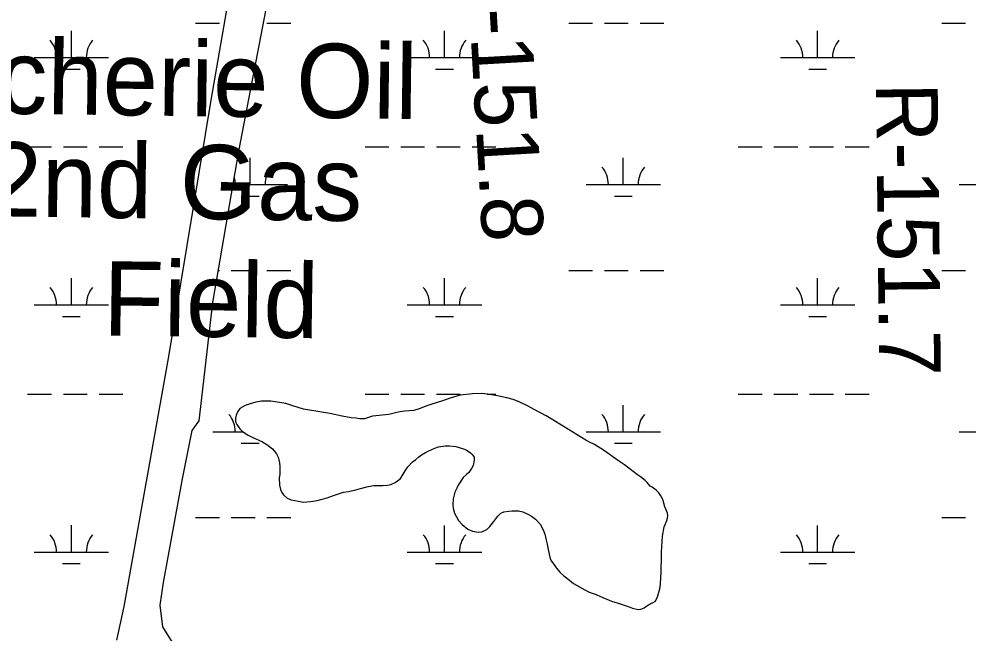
# Model space of a CAD drawing. Extents: x 3445503 to 3483459, y 540493 to 566012.
# Drawn here: x 3462457 to 3463733, y 548986 to 549812 of the extents above; entities that cross this region are included whole.
import ezdxf

# ---------------------------------------------------------------- set-up
doc = ezdxf.new("R2010")
doc.units = 0
for name, color, linetype in [('V-BLDG-IDEN', 7, 'Continuous'), ('V-RIVR-RANG-IDEN', 7, 'Continuous'), ('V-SITE-VEGE', 7, 'Continuous'), ('V-WETL-SWMP', 7, 'Continuous')]:
    doc.layers.add(name, color=color, linetype=linetype)

msp = doc.modelspace()

# ---------------------------------------------------------------- linework, layer by layer
at = {"layer": 'V-SITE-VEGE'}
for points in [[(3463189.4, 549062.9), (3463197.2, 549056.8), (3463202.5, 549052.4), (3463217.6, 549043.7), (3463223.8, 549040.7), (3463232.9, 549037.4), (3463238.9, 549034.8), (3463253.7, 549028.7), (3463262.4, 549025.9), (3463268.1, 549024.2), (3463277.2, 549020.8), (3463282.1, 549019), (3463289.4, 549017.5), (3463293.3, 549017.8), (3463297.5, 549019.8), (3463301, 549022.3), (3463306.5, 549025.4), (3463309.6, 549026.8), (3463312.7, 549028.6), (3463315.7, 549034.3), (3463318.5, 549045.2), (3463319.4, 549051.3), (3463319.9, 549061.1), (3463320.6, 549066.8), (3463320.5, 549073.2), (3463320.9, 549085.1), (3463320.8, 549094.6), (3463321.2, 549101.7), (3463322.2, 549116.1), (3463324.3, 549128.7), (3463325.8, 549132), (3463328, 549137.3), (3463329, 549140.4), (3463329.2, 549144), (3463329, 549147), (3463326.9, 549152.3), (3463325.6, 549155.4), (3463324, 549160.5), (3463323.1, 549164.4), (3463320.2, 549170.2), (3463317.1, 549174.5), (3463313.7, 549177.8), (3463308.4, 549182), (3463305.7, 549183.5), (3463301.7, 549188.1), (3463298.8, 549191), (3463292.8, 549195.8), (3463288.8, 549198.8), (3463271.3, 549211.9), (3463261.7, 549218.3), (3463244, 549230.7), (3463230.6, 549239.4), (3463224.2, 549242.7), (3463219.3, 549245.3), (3463172.3, 549273.9), (3463165.9, 549278.2), (3463149.7, 549286.7), (3463141.5, 549290.9), (3463129.3, 549296.7), (3463121.5, 549300), (3463112.9, 549302.1), (3463100.1, 549304.9), (3463086.8, 549307.2), (3463078.6, 549308), (3463066.5, 549307.5), (3463050.1, 549305.8), (3463038, 549302.4), (3463026.1, 549298.1), (3463011.8, 549293.8), (3463005.2, 549291.3), (3462995.1, 549287.3), (3462987.6, 549285.4), (3462975, 549284.2), (3462966.6, 549282.8), (3462953.9, 549279.7), (3462932.2, 549277.7), (3462921.4, 549273.9), (3462914.6, 549273.8), (3462910, 549274.7), (3462903.3, 549275.3), (3462891.4, 549277.4), (3462874.6, 549281), (3462864, 549283.1), (3462839.4, 549286.9), (3462825, 549291.4), (3462815.7, 549294.7), (3462795.2, 549297.6), (3462782.8, 549297.9), (3462775.1, 549296.3), (3462767.8, 549294.3), (3462761, 549292), (3462753.9, 549287.8), (3462750.9, 549284), (3462748.7, 549278.7), (3462747.9, 549274.9), (3462747.9, 549270.1), (3462749.5, 549266.5), (3462753.5, 549260.6), (3462757.5, 549256.9)], [(3462757.5, 549256.9), (3462764.8, 549252.1), (3462770.4, 549249.5), (3462784.3, 549243.2), (3462790.1, 549239.5), (3462797.7, 549233.6), (3462802.8, 549226.8), (3462805.3, 549222.4), (3462806.9, 549214.9), (3462807.3, 549209.8), (3462807.4, 549199), (3462806.8, 549194.4), (3462806.9, 549184.6), (3462808.5, 549178.9), (3462810.1, 549174.9), (3462812.5, 549171.9), (3462817.4, 549167.3), (3462822.7, 549165.1), (3462832.4, 549163), (3462838.9, 549161.9), (3462849.2, 549162.7), (3462857.6, 549164.3), (3462871.1, 549167.7), (3462879.9, 549170.9), (3462893.1, 549175.2), (3462899.9, 549176.3), (3462909.6, 549178.6), (3462916, 549180.2), (3462924.4, 549182.7), (3462933.4, 549184.1), (3462946.2, 549184.2), (3462952.4, 549184.5), (3462956.8, 549185.4), (3462962.8, 549188.1), (3462966, 549190.5), (3462969.6, 549193.9), (3462972, 549197.4), (3462976.1, 549204.1), (3462979.6, 549209.4), (3462985.9, 549215.9), (3462990.3, 549219.4), (3462994.3, 549223), (3462998, 549225.7), (3463003.5, 549228.8), (3463007.9, 549231.1), (3463015.8, 549234.7), (3463021.1, 549236.5), (3463030.1, 549237.6), (3463035.9, 549237.7), (3463044.1, 549236.6), (3463048.7, 549235.6), (3463055.8, 549233), (3463059.6, 549231.2), (3463063.8, 549228.4), (3463066, 549226.2), (3463068.7, 549222.3), (3463068.9, 549218.5), (3463067.7, 549211.2), (3463065.5, 549207), (3463061.6, 549201.7), (3463058.5, 549199), (3463054.3, 549195), (3463051.1, 549190.3), (3463047.4, 549184.6), (3463045.4, 549180.8), (3463043, 549175.5), (3463040.7, 549166.2), (3463040.1, 549158.2), (3463040.8, 549153.6), (3463042.6, 549147.2), (3463048, 549137.1), (3463052.9, 549131.8), (3463060.6, 549125.7), (3463066.6, 549122.9), (3463074.8, 549121.4), (3463079, 549121.9), (3463085.8, 549125.2), (3463090, 549129.2), (3463095.2, 549135.9), (3463100.7, 549143.2), (3463104.8, 549147), (3463108.8, 549148.8), (3463115.4, 549149.8), (3463120.1, 549150.2), (3463128.4, 549150.3), (3463134.2, 549148.8), (3463141.3, 549145.8), (3463145.9, 549143.2), (3463151.3, 549139), (3463158, 549131.6), (3463162.7, 549122.5), (3463164, 549118.8), (3463164.9, 549114.6), (3463165.6, 549110.9), (3463167, 549105.3), (3463167.9, 549100.3), (3463171.1, 549085.6), (3463172.9, 549082.4), (3463179.6, 549073.2), (3463184.5, 549067.3), (3463189.4, 549062.9)]]:
    msp.add_lwpolyline(points, dxfattribs=at)
at = {"layer": 'V-WETL-SWMP'}
for p, q in [((3462694.2, 549806.4), (3462726.2, 549806.4)), ((3462790.2, 549806.4), (3462822.2, 549806.4)), ((3463196.1, 549806.4), (3463228.1, 549806.4)), ((3463244.1, 549806.4), (3463276.1, 549806.4)), ((3463292.1, 549806.4), (3463324.1, 549806.4)), ((3463698, 549806.4), (3463730, 549806.4)), ((3462527.1, 549760), (3462527.1, 549796)), ((3463029, 549760), (3463029, 549796)), ((3463530.9, 549760), (3463530.9, 549796)), ((3462477.1, 549760), (3462577.1, 549760)), ((3462979, 549760), (3463079, 549760)), ((3463480.9, 549760), (3463580.9, 549760)), ((3462515.1, 549744.6), (3462539.1, 549744.6)), ((3463017, 549744.6), (3463041, 549744.6)), ((3463518.9, 549744.6), (3463542.9, 549744.6)), ((3462468.3, 549639.9), (3462500.3, 549639.9)), ((3462516.3, 549639.9), (3462548.3, 549639.9)), ((3462564.3, 549639.9), (3462596.3, 549639.9)), ((3462922.2, 549639.9), (3462954.2, 549639.9)), ((3462970.2, 549639.9), (3463002.2, 549639.9)), ((3463018.2, 549639.9), (3463050.2, 549639.9)), ((3463066.2, 549639.9), (3463098.2, 549639.9)), ((3463424.1, 549639.9), (3463456.1, 549639.9)), ((3463472.1, 549639.9), (3463504.1, 549639.9)), ((3463520.1, 549639.9), (3463552.1, 549639.9)), ((3463568.1, 549639.9), (3463600.1, 549639.9)), ((3462767.6, 549589.2), (3462767.6, 549625.2)), ((3463269.5, 549589.2), (3463269.5, 549625.2)), ((3462744.8, 549589.2), (3462817.6, 549589.2)), ((3463219.5, 549589.2), (3463319.5, 549589.2)), ((3463721.4, 549589.2), (3463821.4, 549589.2)), ((3462755.6, 549573.7), (3462779.6, 549573.7)), ((3463257.5, 549573.7), (3463281.5, 549573.7)), ((3462724.8, 549473.7), (3462726.2, 549473.7)), ((3462742.2, 549473.7), (3462774.2, 549473.7)), ((3462790.2, 549473.7), (3462822.2, 549473.7)), ((3463196.1, 549473.7), (3463228.1, 549473.7)), ((3463244.1, 549473.7), (3463276.1, 549473.7)), ((3463292.1, 549473.7), (3463324.1, 549473.7)), ((3463698, 549473.7), (3463730, 549473.7)), ((3462527.1, 549427.3), (3462527.1, 549463.3)), ((3463029, 549427.3), (3463029, 549463.3)), ((3463530.9, 549427.3), (3463530.9, 549463.3)), ((3462477.1, 549427.3), (3462577.1, 549427.3)), ((3462979, 549427.3), (3463079, 549427.3)), ((3463480.9, 549427.3), (3463580.9, 549427.3)), ((3462515.1, 549411.9), (3462539.1, 549411.9)), ((3463017, 549411.9), (3463041, 549411.9)), ((3463518.9, 549411.9), (3463542.9, 549411.9)), ((3462468.3, 549307.3), (3462500.3, 549307.3)), ((3462516.3, 549307.3), (3462548.3, 549307.3)), ((3462564.3, 549307.3), (3462596.3, 549307.3)), ((3462922.2, 549307.2), (3462954.2, 549307.2)), ((3462970.2, 549307.2), (3463002.2, 549307.2)), ((3463018.2, 549307.2), (3463050.2, 549307.2)), ((3463086.4, 549307.2), (3463098.2, 549307.2)), ((3463424.1, 549307.2), (3463456.1, 549307.2)), ((3463472.1, 549307.2), (3463504.1, 549307.2)), ((3463520.1, 549307.2), (3463552.1, 549307.2)), ((3463568.1, 549307.2), (3463600.1, 549307.2)), ((3463269.5, 549256.5), (3463269.5, 549292.5)), ((3462717.6, 549256.5), (3462758.1, 549256.5)), ((3463219.5, 549256.5), (3463319.5, 549256.5)), ((3463721.4, 549256.5), (3463821.4, 549256.5)), ((3462755.6, 549241.1), (3462779.6, 549241.1)), ((3463257.5, 549241.1), (3463281.5, 549241.1)), ((3462527.1, 549094.7), (3462527.1, 549130.7)), ((3462694.2, 549141.1), (3462726.2, 549141.1)), ((3462742.2, 549141.1), (3462774.2, 549141.1)), ((3462790.2, 549141.1), (3462822.2, 549141.1)), ((3463029, 549094.6), (3463029, 549130.6)), ((3463530.9, 549094.6), (3463530.9, 549130.6)), ((3463698, 549141.1), (3463730, 549141.1)), ((3462477.1, 549094.7), (3462577.1, 549094.7)), ((3462979, 549094.6), (3463079, 549094.6)), ((3463480.9, 549094.6), (3463580.9, 549094.6)), ((3462515.1, 549079.2), (3462539.1, 549079.2)), ((3463017, 549079.2), (3463041, 549079.2)), ((3463518.9, 549079.2), (3463542.9, 549079.2))]:
    msp.add_line(p, q, dxfattribs=at)
for points in [[(3462403.7, 549981.9), (3462497.2, 549995.8), (3462582.8, 550014.9), (3462636.6, 550026.1), (3462675.3, 550036.3), (3462702.5, 550040.9), (3462727.6, 550041.7), (3462742.5, 550037), (3462751.5, 550031.3), (3462758.9, 550023.6), (3462764.1, 550011.3), (3462764.8, 549997), (3462761, 549969.1), (3462715.1, 549705.4), (3462657.7, 549358), (3462597.6, 549021.6), (3462588, 548976.1)], [(3462674.1, 548955.8), (3462650, 548994.1), (3462646.6, 549023.3), (3462651.1, 549053.9), (3462676.7, 549193.2), (3462689.5, 549258.2), (3462699.2, 549271.3), (3462717.4, 549430.6), (3462752.5, 549634), (3462793.4, 549849.1)], [(3463179.6, 549073.2), (3463184.5, 549067.3), (3463189.4, 549062.9), (3463197.2, 549056.8), (3463202.5, 549052.4), (3463217.6, 549043.7), (3463223.8, 549040.7), (3463232.9, 549037.4), (3463238.9, 549034.8), (3463253.7, 549028.7), (3463262.4, 549025.9), (3463268.1, 549024.2), (3463277.2, 549020.8), (3463282.1, 549019), (3463289.4, 549017.5), (3463293.3, 549017.8), (3463297.5, 549019.8), (3463301, 549022.3), (3463306.5, 549025.4), (3463309.6, 549026.8), (3463312.7, 549028.6), (3463315.7, 549034.3), (3463318.5, 549045.2), (3463319.4, 549051.4), (3463319.9, 549061.1), (3463320.6, 549066.8), (3463320.5, 549073.2), (3463320.9, 549085.1), (3463320.8, 549094.6), (3463321.2, 549101.7), (3463322.2, 549116.1), (3463324.3, 549128.7), (3463325.8, 549132), (3463328, 549137.3), (3463329, 549140.4), (3463329.2, 549144), (3463329, 549147), (3463326.9, 549152.3), (3463325.6, 549155.4), (3463324, 549160.5), (3463323.1, 549164.4), (3463320.2, 549170.2), (3463317.1, 549174.6), (3463313.7, 549177.8), (3463308.4, 549182), (3463305.7, 549183.5), (3463301.7, 549188.1), (3463298.8, 549191), (3463292.8, 549195.8), (3463288.8, 549198.8), (3463271.3, 549211.9), (3463261.7, 549218.3), (3463244, 549230.7), (3463230.6, 549239.4), (3463224.2, 549242.7), (3463219.3, 549245.3), (3463172.3, 549273.9), (3463165.9, 549278.2), (3463149.7, 549286.7), (3463141.5, 549290.9), (3463129.3, 549296.7), (3463121.5, 549300), (3463112.9, 549302.1), (3463100.1, 549304.9), (3463086.8, 549307.2), (3463078.6, 549308), (3463066.5, 549307.5), (3463050.1, 549305.8), (3463038, 549302.4), (3463026.1, 549298.1), (3463011.8, 549293.8), (3463005.2, 549291.3), (3462995.1, 549287.3), (3462987.6, 549285.4), (3462975, 549284.2), (3462966.6, 549282.8), (3462953.9, 549279.7), (3462932.2, 549277.7), (3462921.4, 549273.9), (3462914.6, 549273.8), (3462910, 549274.7), (3462903.3, 549275.3), (3462891.4, 549277.4), (3462874.6, 549281), (3462864, 549283.1), (3462839.4, 549286.9), (3462825, 549291.4), (3462815.7, 549294.7), (3462795.2, 549297.6), (3462782.8, 549297.9), (3462775.1, 549296.3), (3462767.8, 549294.3), (3462761, 549292), (3462753.9, 549287.8), (3462750.9, 549284), (3462748.7, 549278.7), (3462747.9, 549274.9), (3462747.9, 549270.1), (3462749.5, 549266.5), (3462753.5, 549260.6), (3462757.5, 549256.9)], [(3462757.5, 549256.9), (3462764.8, 549252.1), (3462770.4, 549249.5), (3462784.3, 549243.2), (3462790.1, 549239.5), (3462797.7, 549233.6), (3462802.8, 549226.8), (3462805.3, 549222.4), (3462806.9, 549214.9), (3462807.3, 549209.8), (3462807.4, 549199), (3462806.8, 549194.4), (3462806.9, 549184.6), (3462808.5, 549178.9), (3462810, 549174.9), (3462812.5, 549171.9), (3462817.4, 549167.3), (3462822.7, 549165.1), (3462832.4, 549163), (3462838.9, 549161.9), (3462849.2, 549162.7), (3462857.6, 549164.3), (3462871.1, 549167.7), (3462879.9, 549170.9), (3462893.1, 549175.2), (3462899.9, 549176.3), (3462909.6, 549178.6), (3462916, 549180.2), (3462924.4, 549182.7), (3462933.4, 549184.1), (3462946.2, 549184.2), (3462952.4, 549184.5), (3462956.8, 549185.4), (3462962.8, 549188.1), (3462966, 549190.5), (3462969.6, 549193.9), (3462972, 549197.4), (3462976.1, 549204.1), (3462979.6, 549209.4), (3462985.9, 549215.9), (3462990.3, 549219.4), (3462994.3, 549223), (3462998, 549225.7), (3463003.5, 549228.8), (3463007.9, 549231.1), (3463015.8, 549234.7), (3463021.1, 549236.5), (3463030.2, 549237.6), (3463035.9, 549237.7), (3463044.1, 549236.6), (3463048.7, 549235.6), (3463055.8, 549233), (3463059.6, 549231.2), (3463063.8, 549228.4), (3463066, 549226.2), (3463068.7, 549222.3), (3463068.9, 549218.5), (3463067.7, 549211.2), (3463065.5, 549207), (3463061.6, 549201.7), (3463058.5, 549199), (3463054.3, 549195), (3463051.1, 549190.3), (3463047.4, 549184.6), (3463045.4, 549180.8), (3463043, 549175.5), (3463040.7, 549166.2), (3463040.1, 549158.2), (3463040.8, 549153.6), (3463042.6, 549147.2), (3463048, 549137.1), (3463052.9, 549131.8), (3463060.6, 549125.7), (3463066.6, 549122.9), (3463074.8, 549121.4), (3463079, 549121.9), (3463085.8, 549125.2), (3463090, 549129.2), (3463095.2, 549135.9), (3463100.7, 549143.2), (3463104.8, 549147), (3463108.8, 549148.8), (3463115.4, 549149.8), (3463120.1, 549150.2), (3463128.4, 549150.3), (3463134.2, 549148.8), (3463141.3, 549145.8), (3463145.9, 549143.2), (3463151.3, 549139), (3463158, 549131.6), (3463162.7, 549122.5), (3463164, 549118.8), (3463164.9, 549114.6), (3463165.6, 549110.9), (3463167, 549105.3), (3463167.9, 549100.3), (3463171.1, 549085.6), (3463172.9, 549082.4), (3463179.6, 549073.2)]]:
    msp.add_lwpolyline(points, dxfattribs=at)
for centre, start, end in [((3462471.9, 549760.5), 359.2282, 40.7718), ((3462582.4, 549760.5), 139.2282, 180.7718), ((3462973.8, 549760.5), 359.2282, 40.7718), ((3463084.3, 549760.5), 139.2282, 180.7718), ((3463475.7, 549760.5), 359.2282, 40.7718), ((3463586.2, 549760.5), 139.2282, 180.7718), ((3462822.8, 549589.7), 139.2282, 180.7718), ((3463214.2, 549589.7), 359.2282, 40.7718), ((3463324.7, 549589.7), 139.2282, 180.7718), ((3462712.3, 549589.7), 359.2282, 14.8298), ((3462471.9, 549427.8), 359.2282, 40.7718), ((3462582.4, 549427.8), 139.2282, 180.7718), ((3462973.8, 549427.8), 359.2282, 40.7718), ((3463084.3, 549427.8), 139.2282, 180.7718), ((3463475.7, 549427.8), 359.2282, 40.7718), ((3463586.2, 549427.8), 139.2282, 180.7718), ((3462712.3, 549257), 359.2282, 40.7718), ((3463214.2, 549257), 359.2282, 40.7718), ((3463324.7, 549257), 139.2282, 180.7718), ((3462471.9, 549095.1), 359.2282, 40.7718), ((3462582.4, 549095.1), 139.2282, 180.7718), ((3462973.8, 549095.1), 359.2282, 40.7718), ((3463084.3, 549095.1), 139.2282, 180.7718), ((3463475.7, 549095.1), 359.2282, 40.7718), ((3463586.2, 549095.1), 139.2282, 180.7718)]:
    msp.add_arc(centre, 35.2, start, end, dxfattribs=at)

# ---------------------------------------------------------------- texts
at = {"layer": 'V-BLDG-IDEN'}
for s, p in [('Vacherie Oil', (3462263.9, 549686.9)), ('2nd Gas', (3462412.3, 549546.7)), ('Field', (3462569.4, 549386.2))]:
    msp.add_text(s, height=100, rotation=359.2429, dxfattribs=at).set_placement(p)
at = {"layer": 'V-RIVR-RANG-IDEN'}
for s, rotation, p in [('R-151.8', 273.2818, (3463057.7, 549904.6)), ('R-151.7', 270.6232, (3463609.4, 549726))]:
    msp.add_text(s, height=83, rotation=rotation, dxfattribs=at).set_placement(p)

doc.saveas('drawing.dxf')
